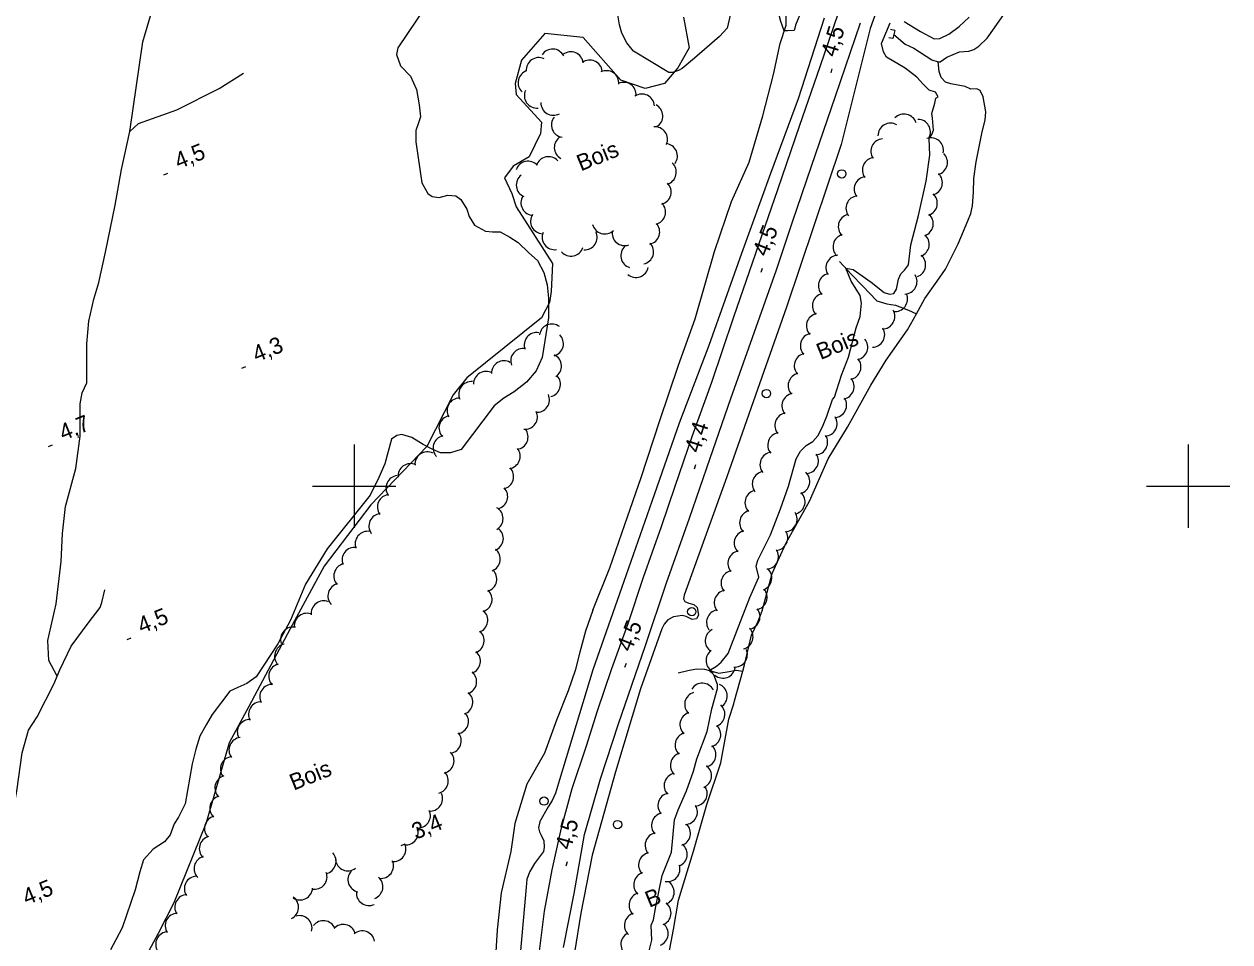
# Model space of a CAD drawing. Extents: x 362852 to 366875, y 5563573 to 5566479.
# Drawn here: x 365520.9 to 365810, y 5565690.6 to 5565910.8 of the extents above; entities that cross this region are included whole.
import ezdxf

# ---------------------------------------------------------------- set-up
doc = ezdxf.new("R2010")
doc.units = 0
for name, color, linetype in [('Niveau 2', 7, 'Continuous'), ('Niveau 21', 7, 'Continuous'), ('Niveau 22', 7, 'Continuous'), ('Niveau 26', 7, 'Continuous'), ('Niveau 3', 7, 'Continuous'), ('Niveau 36', 7, 'Continuous'), ('Niveau 4', 7, 'Continuous'), ('Niveau 44', 7, 'Continuous'), ('Niveau 61', 7, 'Continuous'), ('Niveau 7', 7, 'Continuous')]:
    doc.layers.add(name, color=color, linetype=linetype)

msp = doc.modelspace()

# ---------------------------------------------------------------- linework, layer by layer
at = {"layer": 'Niveau 2'}
for points in [[(365705.49, 5565909.3), (365704.03, 5565909.2), (365703.13, 5565909.17), (365702.36, 5565911.46), (365700.96, 5565916.69), (365701.27, 5565919.88), (365702.33, 5565921.56), (365704.51, 5565922.96), (365705.81, 5565923.74), (365706.88, 5565924.93), (365709.23, 5565929.71), (365711.05, 5565932.26), (365713.7, 5565936.16), (365714.01, 5565936.47), (365712.74, 5565931.33), (365710.87, 5565925.69), (365708.94, 5565919.15), (365708.35, 5565916.48), (365707.39, 5565914.27), (365705.84, 5565910.57), (365705.69, 5565909.88), (365705.49, 5565909.3)], [(365732.91, 5565935.37), (365723.72, 5565909.77), (365716.79, 5565881.93), (365703.69, 5565842.87), (365696.72, 5565823.17), (365689.39, 5565802.2), (365679.17, 5565773.86), (365678.98, 5565772.97), (365679.32, 5565772.3), (365680.22, 5565771.93), (365681.49, 5565771.57), (365682.27, 5565770.9), (365682.55, 5565769.02), (365682.1, 5565768.14), (365681.05, 5565767.96), (365679.63, 5565768.69), (365678.64, 5565768.97), (365676.59, 5565768.62), (365675.22, 5565767.87), (365674.32, 5565766.88), (365673.79, 5565765.73), (365668.66, 5565751.39), (365662.65, 5565731.46), (365657.05, 5565711.44), (365654.35, 5565697.55), (365652.81, 5565688.12)], [(365617.14, 5565914.98), (365610.47, 5565905.13), (365610.15, 5565903.5), (365611.14, 5565900.79), (365613.54, 5565898.29), (365614.97, 5565895.14), (365615.63, 5565891.42), (365615.94, 5565888.55), (365615.54, 5565887.39), (365614.77, 5565885.33), (365614.78, 5565882.59), (365616.23, 5565872.72), (365617.65, 5565870.18), (365618.69, 5565869.49), (365620.43, 5565869.21), (365622.43, 5565869.78), (365624.39, 5565869.59), (365625.62, 5565868.72), (365627.06, 5565866.45), (365627.55, 5565864.66), (365628.9, 5565862.59), (365631.48, 5565861.16), (365633.18, 5565860.99), (365635.04, 5565861.01), (365637.33, 5565859.7), (365639.36, 5565858.42), (365641.87, 5565855.96), (365644.01, 5565854.1), (365645.45, 5565851.2), (365646.28, 5565848.3), (365646.61, 5565845.07), (365646.57, 5565840.32), (365645.11, 5565830.86), (365643.68, 5565827.66), (365641.31, 5565824.94), (365638.4, 5565822.62), (365635.91, 5565821.09), (365633.55, 5565819.25), (365625.64, 5565808.76), (365623.1, 5565807.97), (365620.72, 5565807.98), (365618.91, 5565808.74), (365616.52, 5565810), (365613.84, 5565811.64), (365611.41, 5565812.38), (365610.26, 5565812.16), (365609, 5565811.27), (365607.33, 5565805.34), (365605.95, 5565802.03), (365603.83, 5565797.79), (365593.52, 5565784.95)], [(365690.24, 5565913.27), (365689.42, 5565909.82), (365687.62, 5565907.83), (365681.65, 5565902.63), (365678.68, 5565900.16), (365677.76, 5565899.66), (365676.33, 5565899.19), (365675.45, 5565899.21), (365666.97, 5565904.32), (365665.41, 5565906.29), (365664.19, 5565908.66), (365663.61, 5565910.66), (365663.26, 5565913.01)], [(365731.91, 5565911.47), (365735.78, 5565909.06), (365739.07, 5565907.3), (365740.48, 5565907.38), (365742.6, 5565908.44), (365745.09, 5565910.27), (365747.51, 5565912.45)], [(365712.73, 5565912.24), (365706.46, 5565892.89), (365699.87, 5565874.97), (365692.86, 5565855.81), (365685.06, 5565833.71), (365677.91, 5565815.06), (365671.36, 5565796.28), (365664.68, 5565777.07), (365657.26, 5565755.87), (365649.23, 5565729.49), (365648.28, 5565726.35), (365647.5, 5565724.6), (365646.51, 5565723.07), (365644.54, 5565719.52), (365644.23, 5565718.01), (365644.49, 5565717.06), (365644.82, 5565716.26), (365645.47, 5565714.85), (365645.59, 5565713.34), (365645.39, 5565712.32), (365643.27, 5565709.45), (365642.12, 5565707.54), (365641.44, 5565705.7), (365641.22, 5565703.81), (365639.38, 5565683.15)], [(365738.93, 5565885.38), (365738.67, 5565888.28), (365738.52, 5565889.4), (365739.24, 5565891.88), (365739.46, 5565893.03), (365740.05, 5565893.4), (365739.43, 5565894.46), (365737.91, 5565894.96), (365737.19, 5565895.66), (365736.44, 5565896.41), (365734.93, 5565898.1), (365732.16, 5565900.27), (365727.63, 5565902.9), (365726.92, 5565904.17), (365726.47, 5565906.17), (365728.56, 5565911.09)], [(365670.46, 5565687.21), (365671.37, 5565691.08), (365671.21, 5565694.64), (365671.75, 5565695.92), (365672.37, 5565699.11), (365673.85, 5565706.59), (365676.07, 5565712.13), (365676.84, 5565719.94), (365677.69, 5565722.29), (365679.73, 5565726.88), (365681.35, 5565731.6), (365682.21, 5565734.52), (365684.68, 5565741.1), (365685.81, 5565746.55), (365687.12, 5565751.4), (365687.16, 5565752.36), (365686.25, 5565754.73), (365685.12, 5565755.77), (365686.91, 5565756.75), (365688.02, 5565757.71), (365689.73, 5565759.79), (365692.21, 5565766.49), (365694.91, 5565773.29), (365697.05, 5565778.1), (365696.39, 5565780.76), (365696.78, 5565782.24), (365699.84, 5565788.31), (365702.21, 5565794.53), (365704.16, 5565799.95), (365705.96, 5565806.5), (365707.01, 5565808.37), (365708.4, 5565809.69), (365709.98, 5565810.71), (365711.19, 5565812.02), (365712.33, 5565814.24), (365713.37, 5565816.73), (365714.72, 5565820.72), (365715.16, 5565821.34), (365716.86, 5565826.6), (365718.58, 5565830.93), (365720.36, 5565837.97), (365721.36, 5565840.69), (365721.67, 5565843.88), (365721.36, 5565845.69), (365719.18, 5565849.16), (365717.87, 5565852.3), (365719.67, 5565851.92), (365723.96, 5565848.94), (365727.12, 5565846.43), (365728.36, 5565846), (365729.41, 5565846.19), (365730.05, 5565847.2), (365730.54, 5565849.65), (365731.08, 5565850.93), (365731.97, 5565851.8), (365732.94, 5565853.07), (365733.53, 5565857.87), (365735.36, 5565864.93), (365737.18, 5565873.11), (365738.02, 5565879.39), (365737.9, 5565883.34), (365738.49, 5565884.33), (365738.93, 5565885.38)], [(365593.52, 5565784.95), (365588.3, 5565776.44), (365584.72, 5565767.86), (365581.71, 5565762.13), (365576.48, 5565754.24), (365574.29, 5565752.59), (365572.15, 5565751.71), (365570.17, 5565750.77), (365565.98, 5565745.18), (365564.51, 5565742.71), (365563.02, 5565739.97), (365562.06, 5565736.84), (365561.13, 5565733.34), (365559.45, 5565723.79), (365557.92, 5565720.54), (365556.82, 5565718.97), (365555.91, 5565716.34), (365554.49, 5565714.64), (365551.83, 5565712.92), (365549.52, 5565710.35), (365548.58, 5565707.47), (365547.49, 5565703.15), (365544.39, 5565694.02), (365542.84, 5565691.14), (365541.57, 5565688.75)]]:
    msp.add_lwpolyline(points, dxfattribs=at)
at = {"layer": 'Niveau 21'}
for points in [[(365644.46, 5565688.41), (365645.65, 5565697.98), (365647.46, 5565707.91), (365649.72, 5565718.01), (365652.25, 5565727.46), (365655.71, 5565737.68), (365658.36, 5565746.1), (365661.79, 5565756.24), (365665.74, 5565767.05), (365669.4, 5565778.12), (365673.73, 5565790.28), (365676.99, 5565799.95), (365681.04, 5565811.9), (365685.77, 5565824.91), (365691.03, 5565840.63), (365696.3, 5565855.83), (365701.61, 5565871.1), (365706.89, 5565886.58), (365711.77, 5565900.64), (365717.24, 5565916.85)], [(365650.24, 5565689.28), (365652.77, 5565702.26), (365655.22, 5565716.37), (365659.06, 5565729.75), (365663.36, 5565742.94), (365669.9, 5565761.77), (365674.89, 5565776.78), (365680.43, 5565792.27), (365685.4, 5565806.72), (365690.37, 5565821.03), (365695.53, 5565835.65), (365701.25, 5565851.9), (365705.08, 5565863.38), (365709.7, 5565876.72), (365715.44, 5565893.54), (365721.45, 5565911.09)]]:
    msp.add_lwpolyline(points, dxfattribs=at)
at = {"layer": 'Niveau 22'}
for points in [[(365546.18, 5565885.03), (365549.35, 5565906.53), (365553.89, 5565922.07)], [(365528.78, 5565754.39), (365526.8, 5565758.12), (365526.59, 5565762.93), (365528.58, 5565771.76), (365529.77, 5565781.9), (365530.1, 5565788.65), (365530.8, 5565795.07), (365533.28, 5565804.19), (365534.32, 5565812), (365534.32, 5565819.73), (365534.79, 5565822.35), (365535.89, 5565824.77), (365535.9, 5565834.12), (365536.4, 5565839.56), (365537.55, 5565844.84), (365538.78, 5565848.84), (365540.39, 5565856.11), (365542.67, 5565867.39), (365544.18, 5565875.91), (365546.18, 5565885.03), (365548.26, 5565886.95), (365557.51, 5565890.28), (365567.61, 5565895.33), (365573.51, 5565899.01)], [(365514.99, 5565699.64), (365515.34, 5565702.23), (365517.36, 5565711.33), (365517.32, 5565716.77), (365519.15, 5565726.78), (365520.36, 5565736.03), (365521.92, 5565741.47), (365523.96, 5565744.65), (365528.05, 5565752.65), (365528.78, 5565754.39), (365529.4, 5565755.89), (365532.17, 5565761.58), (365536.21, 5565767.14), (365539.08, 5565770.84), (365539.51, 5565772.08), (365540.25, 5565775.12)]]:
    msp.add_lwpolyline(points, dxfattribs=at)
at = {"layer": 'Niveau 26'}
for p, q in [((365729.63, 5565909.31), (365728.64, 5565909.51)), ((365729.21, 5565907.33), (365728.24, 5565907.54)), ((365729.63, 5565909.31), (365729.21, 5565907.33))]:
    msp.add_line(p, q, dxfattribs=at)
at = {"layer": 'Niveau 3'}
for p, q in [((365714.37, 5565899.09), (365714.67, 5565900.09)), ((365554.4, 5565874.63), (365555.36, 5565875.02)), ((365697.57, 5565851.34), (365697.96, 5565852.3)), ((365573.09, 5565828.28), (365574.05, 5565828.67)), ((365526.74, 5565809.47), (365527.7, 5565809.86)), ((365681.62, 5565804.14), (365681.94, 5565805.13)), ((365545.54, 5565763.18), (365546.5, 5565763.57)), ((365664.94, 5565756.52), (365665.33, 5565757.48)), ((365611.29, 5565713.77), (365612.25, 5565714.16)), ((365650.87, 5565708.92), (365651.15, 5565709.92))]:
    msp.add_line(p, q, dxfattribs=at)
at = {"layer": 'Niveau 36'}
for centre in [(365716.94, 5565874.88), (365698.87, 5565822.19), (365680.96, 5565769.86), (365645.53, 5565724.41), (365663.16, 5565718.79)]:
    msp.add_circle(centre, 1, dxfattribs=at)
at = {"layer": 'Niveau 4'}
for points in [[(365657.27, 5565770.23), (365661.32, 5565780.35), (365664.9, 5565790.75), (365668.84, 5565802.07), (365673.31, 5565815.73), (365677.75, 5565829.01), (365681.75, 5565840.14), (365686.4, 5565856.28), (365690.51, 5565868.27), (365694.75, 5565877.69), (365697.97, 5565888.81), (365700.56, 5565898.71), (365702.2, 5565906.2), (365703.56, 5565910.53), (365703.6, 5565913.4), (365704.19, 5565915.09), (365705.6, 5565917.84), (365706.18, 5565917.93), (365707.84, 5565917.21)], [(365674.9, 5565684.73), (365676.56, 5565693.61), (365677.78, 5565700.68), (365681.39, 5565712.42), (365684.59, 5565723.62), (365687.92, 5565733.63), (365689.87, 5565744.06), (365691.03, 5565747.79), (365691.18, 5565748.48), (365693.21, 5565755.62), (365693.63, 5565757.12), (365695.32, 5565764.26), (365696.88, 5565767.59), (365697.82, 5565770.04), (365700.26, 5565778.99), (365703.6, 5565786.37), (365709.16, 5565796.41), (365713.69, 5565806.53), (365718.27, 5565814.11), (365723.88, 5565824.17), (365727.54, 5565830.18), (365732.72, 5565837.5), (365734.84, 5565841.34), (365736.84, 5565844.96), (365739.82, 5565849.12), (365741.77, 5565851.99), (365744.81, 5565858.12), (365747.18, 5565863.6), (365747.88, 5565865.39), (365748.3, 5565867.25), (365748.54, 5565870.47), (365748.6, 5565873.81), (365749.2, 5565877.81), (365750.63, 5565884.97), (365751.3, 5565887.74), (365751.47, 5565889.75), (365750.8, 5565893.35), (365750.11, 5565894.88), (365749.36, 5565895.32), (365747.92, 5565895.17), (365746.52, 5565895.84), (365743.11, 5565896.51), (365741.77, 5565896.89), (365740.75, 5565897.97), (365740.29, 5565899.41), (365740.07, 5565901.76), (365740.49, 5565901.8), (365742.1, 5565902.9), (365745.2, 5565904.18), (365747.4, 5565904.33), (365748.6, 5565904.76), (365749.77, 5565905.56), (365751.8, 5565907.46), (365753.54, 5565909.93), (365757.65, 5565915.74)], [(365729.42, 5565908.34), (365732.1, 5565905.97), (365734.22, 5565905.06), (365738.51, 5565902.23), (365740.07, 5565901.76)], [(365716.42, 5565853.88), (365719.29, 5565850.75), (365721.87, 5565848.03), (365725.34, 5565844.39), (365727.72, 5565843.68), (365729.83, 5565843.35), (365732.9, 5565842.19), (365734.84, 5565841.34)], [(365657.27, 5565770.23), (365655.45, 5565765.17), (365654.15, 5565760.11), (365653.03, 5565755.71), (365651.33, 5565750.89), (365648.54, 5565743.84), (365645.63, 5565735.9), (365641.41, 5565728.51), (365638.57, 5565719.04), (365637.54, 5565712.31), (365635.26, 5565702.38), (365634.27, 5565693.51), (365633.51, 5565680.52)], [(365677.71, 5565755.22), (365680.03, 5565755.76), (365682.11, 5565756.14), (365684.05, 5565756.1), (365685.24, 5565755.74), (365687.45, 5565755.1), (365689.94, 5565755.53), (365691.61, 5565755.79), (365693.21, 5565755.62)]]:
    msp.add_lwpolyline(points, dxfattribs=at)
at = {"layer": 'Niveau 44'}
for centre, start, end in [((365647.59, 5565901.83), 27.2447, 147.2227), ((365651.94, 5565901.17), 6.7399, 126.7178), ((365644.27, 5565899.78), 65.0493, 185.0272), ((365656.53, 5565899.2), 6.7399, 126.7178), ((365642.31, 5565896.76), 107.0588, 227.0368), ((365660.49, 5565896.65), 356.0151, 115.9931), ((365664.64, 5565893.85), 356.0151, 115.9931), ((365643.82, 5565893.66), 155.2855, 275.2634), ((365669.01, 5565891.04), 3.946, 123.9239), ((365647.78, 5565891.94), 178.5572, 298.5351), ((365671.02, 5565888.77), 302.2715, 62.2494), ((365650.31, 5565886.63), 141.5987, 261.5766), ((365728.62, 5565884.06), 60.2202, 180.1981), ((365731.87, 5565886.24), 16.8307, 136.8087), ((365735.19, 5565884.97), 330.7954, 90.7733), ((365651, 5565881.2), 121.3675, 241.3454), ((365672.15, 5565883.18), 335.3134, 95.2913), ((365738.31, 5565880.54), 348.6074, 108.5853), ((365674.53, 5565879.15), 324.2929, 84.2709), ((365726.9, 5565880.3), 93.8136, 213.7916), ((365641.72, 5565874.93), 42.5617, 162.5396), ((365646.6, 5565876.01), 42.5617, 162.5396), ((365724.88, 5565875.82), 96.8102, 216.7881), ((365739.28, 5565877.62), 285.9057, 45.8836), ((365674.25, 5565875.3), 287.4336, 47.4116), ((365738.06, 5565872.77), 285.9057, 45.8836), ((365641.88, 5565872.2), 127.5539, 247.5319), ((365673.02, 5565870.54), 284.6191, 44.597), ((365722.91, 5565871.22), 96.8102, 216.7881), ((365643, 5565867.94), 147.5456, 267.5236), ((365720.94, 5565866.63), 96.8102, 216.7881), ((365736.85, 5565867.84), 288.8454, 48.8234), ((365671.69, 5565865.72), 284.6191, 44.597), ((365645.31, 5565863.5), 147.5456, 267.5236), ((365719.09, 5565862.23), 105.4869, 225.4648), ((365735.88, 5565862.93), 288.8454, 48.8234), ((365648.1, 5565859.69), 157.8055, 277.7835), ((365655.29, 5565859.68), 266.121, 26.0989), ((365660.1, 5565863.47), 193.9162, 313.8941), ((365664.87, 5565860.67), 169.0025, 288.9805), ((365670.27, 5565860.97), 282.9286, 42.9065), ((365666.95, 5565855.29), 132.6593, 252.6373), ((365668.8, 5565856.19), 282.9286, 42.9065), ((365717.83, 5565857.39), 105.4869, 225.4648), ((365734.91, 5565858), 290.1048, 50.0828), ((365652, 5565858.15), 221.2969, 341.2749), ((365716.14, 5565852.38), 93.4563, 213.4342), ((365734.05, 5565853.07), 290.1048, 50.0828), ((365667.6, 5565853.04), 228.946, 348.9239), ((365714.32, 5565848.03), 103.5554, 223.5334), ((365731.98, 5565849.06), 272.004, 31.9819), ((365712.9, 5565843.23), 103.5554, 223.5334), ((365729.7, 5565844.86), 263.4859, 23.4638), ((365711.46, 5565838.43), 102.9919, 222.9698), ((365726.65, 5565840.66), 270.8962, 30.8741), ((365647.42, 5565835.87), 52.4015, 172.3794), ((365724.22, 5565836.3), 270.8962, 30.8741), ((365643.78, 5565833.83), 79.8248, 199.8028), ((365647.19, 5565834.15), 285.5345, 45.5124), ((365710, 5565833.65), 102.9919, 222.9698), ((365720.18, 5565833.3), 280.8777, 40.8557), ((365640.55, 5565830.01), 79.8248, 199.8028), ((365646.71, 5565828.77), 303.2485, 63.2265), ((365708.54, 5565828.86), 102.9919, 222.9698), ((365635.93, 5565827.06), 60.668, 180.6459), ((365718.54, 5565828.57), 280.8777, 40.8557), ((365631.63, 5565824.51), 60.668, 180.6459), ((365646.48, 5565824.39), 282.5915, 42.5694), ((365707.07, 5565824.08), 102.9919, 222.9698), ((365716.9, 5565823.85), 280.8777, 40.8557), ((365628.08, 5565822.06), 84.4837, 204.4616), ((365625.27, 5565818.11), 90.0992, 210.0772), ((365643.85, 5565820.7), 264.7246, 24.7025), ((365705.58, 5565819.23), 100.1543, 220.1322), ((365715.1, 5565819.42), 272.9758, 32.9538), ((365640.96, 5565816.62), 264.7246, 24.7025), ((365703.88, 5565814.53), 100.1543, 220.1322), ((365623.35, 5565813.92), 103.7582, 223.7361), ((365712.82, 5565814.97), 272.9758, 32.9538), ((365621.95, 5565809.12), 103.7582, 223.7361), ((365638.71, 5565811.79), 277.8338, 37.8117), ((365702.18, 5565809.83), 100.1543, 220.1322), ((365710.55, 5565810.49), 273.6358, 33.6138), ((365636.83, 5565807.16), 277.8338, 37.8117), ((365617.59, 5565805.21), 64.2047, 184.1826), ((365700.32, 5565805.14), 98.3584, 218.3363), ((365708.33, 5565806.01), 273.6358, 33.6138), ((365610.63, 5565799.52), 95.8564, 215.8343), ((365613.52, 5565802.37), 65.3862, 185.3642), ((365635.25, 5565802.27), 283.4666, 43.4446), ((365698.47, 5565800.49), 98.3584, 218.3363), ((365706.27, 5565801.11), 286.8356, 46.8135), ((365608.58, 5565794.96), 95.8564, 215.8343), ((365633.82, 5565797.48), 283.4666, 43.4446), ((365696.72, 5565796), 105.0434, 225.0213), ((365705.13, 5565796.24), 286.8356, 46.8135), ((365632.72, 5565792.19), 300.6672, 60.6451), ((365695.43, 5565791.17), 105.0434, 225.0213), ((365606.54, 5565790.4), 95.8564, 215.8343), ((365703.22, 5565792.02), 273.5351, 33.513), ((365603.25, 5565786.14), 80.8463, 200.8243), ((365632.78, 5565787.43), 291.4618, 51.4398), ((365694.14, 5565786.34), 105.0434, 225.0213), ((365700.99, 5565787.55), 273.5351, 33.513), ((365600.1, 5565782.26), 80.8463, 200.8243), ((365632.04, 5565782.48), 291.4618, 51.4398), ((365692.63, 5565781.46), 100.9059, 220.8838), ((365698.76, 5565783.07), 273.5351, 33.513), ((365598.13, 5565778.42), 103.4177, 223.3957), ((365631.22, 5565777.68), 286.8765, 46.8544), ((365690.99, 5565776.74), 100.9059, 220.8838), ((365697.14, 5565777.95), 289.5839, 49.5618), ((365596.7, 5565773.63), 103.4177, 223.3957), ((365630.08, 5565772.81), 286.8765, 46.8544), ((365689.36, 5565772.01), 100.9059, 220.8838), ((365696.04, 5565773.34), 280.0888, 40.0668), ((365592.7, 5565769.48), 67.6059, 187.5838), ((365588.66, 5565766.47), 65.9842, 185.9621), ((365629.06, 5565767.83), 289.856, 49.8339), ((365687.51, 5565767.3), 101.872, 216.3361), ((365694.33, 5565768.64), 280.0888, 40.0668), ((365585.36, 5565763.18), 78.2712, 198.2492), ((365628.18, 5565762.91), 289.856, 49.8339), ((365687.2, 5565762.87), 116.8658, 236.8438), ((365692.65, 5565763.85), 283.154, 43.1319), ((365583.92, 5565759.16), 103.7495, 223.7274), ((365627.3, 5565757.99), 289.856, 49.8339), ((365687.38, 5565758.12), 125.6935, 245.6715), ((365691.29, 5565759.56), 264.8038, 24.7817), ((365582.52, 5565754.36), 103.7495, 223.7274), ((365688.42, 5565756.91), 230.3692, 350.3471), ((365626.38, 5565753.09), 289.3812, 49.3592), ((365580.37, 5565749.44), 87.4992, 207.4771), ((365682.26, 5565747.61), 106.7767, 226.7546), ((365683.49, 5565749.71), 27.9759, 147.9539), ((365686.47, 5565749.64), 308.1514, 68.1294), ((365577.68, 5565745.22), 87.4992, 207.4771), ((365625.46, 5565748.17), 289.3812, 49.3592), ((365624.43, 5565743.55), 279.6464, 39.6243), ((365681.12, 5565742.75), 106.7767, 226.7546), ((365685.91, 5565745.24), 288.5307, 48.5086), ((365574.99, 5565741.01), 87.4992, 207.4771), ((365684.91, 5565740.4), 286.6317, 46.6096), ((365572.98, 5565736.68), 96.0865, 216.0644), ((365622.69, 5565738.87), 279.6464, 39.6243), ((365679.97, 5565737.88), 106.7767, 226.7546), ((365620.96, 5565734.05), 283.9738, 43.9518), ((365683.75, 5565735.53), 286.6317, 46.6096), ((365570.95, 5565732.11), 96.0865, 216.0644), ((365678.83, 5565733.01), 106.7767, 226.7546), ((365569.61, 5565727.57), 105.7619, 225.7398), ((365619.58, 5565729.25), 283.9738, 43.9518), ((365677.34, 5565728.13), 102.6999, 222.6778), ((365682.69, 5565730.48), 292.8339, 52.8119), ((365681.66, 5565726.22), 272.1418, 32.1198), ((365568.38, 5565722.72), 105.7619, 225.7398), ((365618.22, 5565725.01), 264.1424, 24.1203), ((365675.85, 5565723.36), 102.6999, 222.6778), ((365615.29, 5565720.96), 264.1424, 24.1203), ((365679.32, 5565721.8), 272.1418, 32.1198), ((365567.13, 5565717.87), 105.4616, 225.4396), ((365674.32, 5565718.58), 101.9808, 221.9588), ((365677.66, 5565716.71), 287.297, 47.2749), ((365565.87, 5565713.03), 105.4616, 225.4396), ((365612.36, 5565716.9), 264.1424, 24.1203), ((365672.77, 5565713.82), 101.9808, 221.9588), ((365609.41, 5565712.89), 263.5399, 23.5179), ((365676.88, 5565711.65), 291.7835, 51.7615), ((365564.62, 5565708.2), 105.4616, 225.4396), ((365592.67, 5565709.98), 282.7963, 42.7743), ((365598.5, 5565710.69), 187.4108, 307.3887), ((365606.44, 5565708.87), 263.5399, 23.5179), ((365671.22, 5565709.07), 101.9808, 221.9588), ((365590.5, 5565706.26), 260.0973, 20.0753), ((365601.52, 5565705.58), 138.3013, 258.2792), ((365670.04, 5565704.35), 107.131, 227.109), ((365675.13, 5565708.1), 259.0007, 18.9787), ((365562.29, 5565703.41), 92.696, 212.6739), ((365603.9, 5565703.9), 290.3642, 50.3422), ((365673.74, 5565702.54), 291.3927, 51.3707), ((365559.99, 5565698.97), 92.696, 212.6739), ((365583.68, 5565698.94), 294.9936, 54.9715), ((365587.04, 5565703.7), 236.8203, 356.7982), ((365603.54, 5565702.36), 175.3107, 295.2886), ((365668.92, 5565699.48), 107.131, 227.109), ((365672.99, 5565697.57), 292.1367, 52.1147), ((365557.7, 5565694.52), 92.696, 212.6739), ((365586.9, 5565693.95), 346.2482, 106.2262), ((365592.62, 5565692.73), 22.8193, 142.7973), ((365667.81, 5565694.61), 107.131, 227.109), ((365555.41, 5565690.08), 92.8301, 212.8081), ((365597.38, 5565691.82), 17.2638, 137.2418), ((365601.94, 5565690.27), 10.4847, 130.4626), ((365666.97, 5565690.05), 120.469, 240.4469), ((365672.31, 5565692.62), 292.1367, 52.1147)]:
    msp.add_arc(centre, 3, start, end, dxfattribs=at)
at = {"layer": 'Niveau 61'}
for p, q in [((365600, 5565810), (365600, 5565790)), ((365800, 5565810), (365800, 5565790)), ((365590, 5565800), (365610, 5565800)), ((365790, 5565800), (365810, 5565800))]:
    msp.add_line(p, q, dxfattribs=at)
at = {"layer": 'Niveau 7'}
msp.add_lwpolyline([(365678.96, 5565912.45), (365680.35, 5565905.16), (365677.61, 5565900.3), (365674.39, 5565896.6), (365669.8, 5565895.39), (365663.99, 5565897.36), (365654.96, 5565907.63), (365645.71, 5565908.56), (365640.17, 5565902.19), (365638.62, 5565896.57), (365638.84, 5565893.91), (365644.94, 5565887.26), (365644.68, 5565884.54), (365642, 5565878.94), (365638.16, 5565876.74), (365636.04, 5565873.91), (365637.84, 5565870.21), (365638.84, 5565866.94), (365647.58, 5565853.39), (365647.25, 5565846.64), (365646.84, 5565843.99), (365644.97, 5565840.35), (365627.06, 5565825.99), (365623.76, 5565821.89), (365617.46, 5565809.45), (365604.03, 5565795.51), (365592.85, 5565780.74), (365584.67, 5565765.78), (365574.76, 5565747.11), (365570.05, 5565738.38), (365564.55, 5565719.21), (365556.76, 5565700.01), (365552.97, 5565692.67), (365548.07, 5565683.49)], dxfattribs=at)

# ---------------------------------------------------------------- texts
at = {"layer": 'Niveau 3'}
for s, rotation, p in [('4,5  ', 72.8741, (365715.54, 5565902.67)), ('4,5  ', 22.09, (365557.91, 5565875.99)), ('4,5  ', 68.1808, (365699.03, 5565854.81)), ('4,3  ', 22.09, (365576.6, 5565829.64)), ('4,7  ', 22.09, (365530.25, 5565810.83)), ('4,4  ', 72.0732, (365682.84, 5565807.71)), ('4,5  ', 22.09, (365549.05, 5565764.54)), ('4,5  ', 67.9357, (365666.41, 5565759.99)), ('3,4  ', 22.09, (365614.8, 5565715.13)), ('4,5  ', 74.6275, (365651.93, 5565712.53)), ('4,5  ', 22.09, (365521.45, 5565699.4))]:
    msp.add_text(s, height=3.93, rotation=rotation, dxfattribs=at).set_placement(p)
at = {"layer": 'Niveau 44'}
for s, p in [('Bois', (365654.37, 5565875.47)), ('Bois', (365711.85, 5565830.22)), ('Bois', (365585.51, 5565726.91)), ('B', (365670.76, 5565698.8))]:
    msp.add_text(s, height=3.93, rotation=22.09, dxfattribs=at).set_placement(p)

doc.saveas('drawing.dxf')
